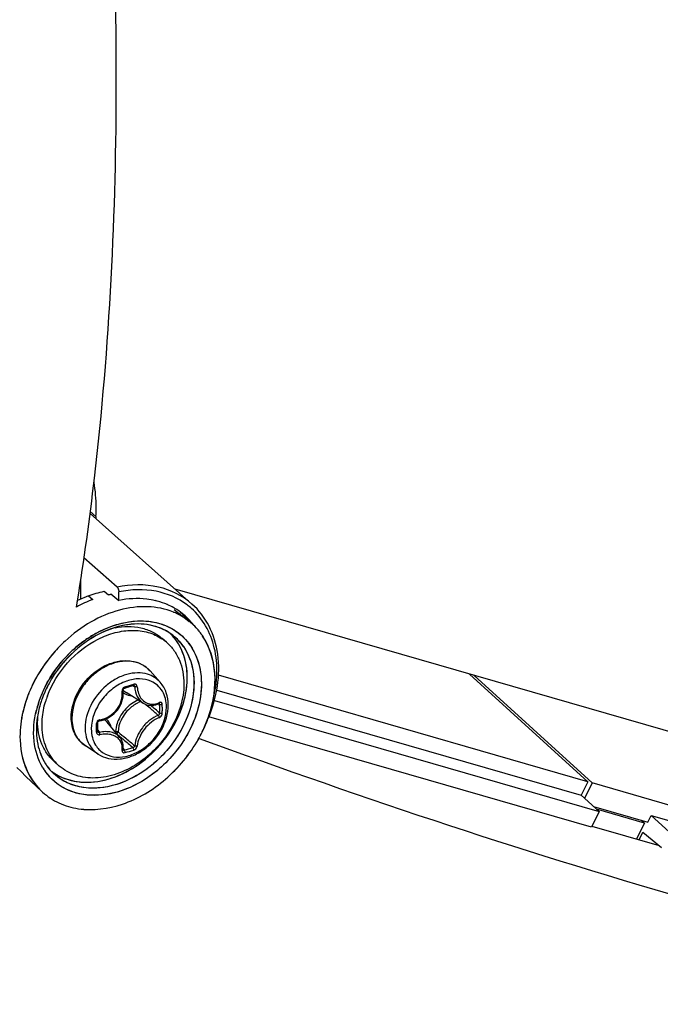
# Model space of a CAD drawing. Header units: millimetres. Extents: x 0 to 420, y 0 to 297.
# Tile 489 of 502: x 379.61 to 383.13, y 225.88 to 231.29. Entities that reach past the tile are written whole.
import ezdxf

# ---------------------------------------------------------------- set-up
doc = ezdxf.new("R2010")
doc.units = ezdxf.units.MM
doc.header["$LTSCALE"] = 23.1
doc.layers.get('0').update_dxf_attribs({"linetype": 'CONTINUOUS'})

msp = doc.modelspace()

# ---------------------------------------------------------------- linework, layer by layer
at = {"color": 7, "linetype": 'CONTINUOUS'}
for p, q in [((379.9991, 228.5781), (380.559, 228.0801)), ((380.0314, 228.5618), (380.0005, 228.5885)), ((380.1479, 228.1732), (379.9658, 228.3337)), ((379.9478, 228.107), (379.9478, 228.2123)), ((379.9898, 228.1254), (379.9301, 228.0992)), ((379.9898, 228.1254), (380.0143, 228.1052)), ((380.0764, 228.1504), (380.1009, 228.1302)), ((380.1131, 228.137), (380.1107, 228.1318)), ((380.1131, 228.137), (380.1578, 228.1003)), ((380.1578, 228.1003), (380.1578, 228.1472)), ((384.3886, 227.0298), (380.4672, 228.1618)), ((379.9242, 228.0638), (379.9301, 228.0992)), ((379.9247, 228.0631), (379.9305, 228.0987)), ((380.4619, 228.0503), (380.5442, 227.9846)), ((380.4195, 227.87), (380.3945, 227.8917)), ((380.3844, 227.65), (380.329, 227.7126)), ((382.7334, 227.1039), (380.7047, 227.6895)), ((382.7334, 227.1039), (382.084, 227.6951)), ((382.7575, 227.0969), (382.108, 227.6881)), ((380.1893, 227.6187), (380.2041, 227.6229)), ((380.2009, 227.657), (380.2007, 227.6569)), ((380.2009, 227.657), (380.2007, 227.6569)), ((380.2041, 227.6229), (380.213, 227.6254)), ((380.213, 227.6254), (380.2218, 227.628)), ((380.2218, 227.628), (380.2367, 227.6324)), ((380.2335, 227.6315), (380.2446, 227.6254)), ((380.2367, 227.6324), (380.2372, 227.6326)), ((380.2372, 227.6326), (380.2383, 227.6327)), ((380.2383, 227.6327), (380.2392, 227.6326)), ((380.2392, 227.6326), (380.24, 227.6324)), ((380.24, 227.6324), (380.2403, 227.6323)), ((380.1777, 227.5571), (380.1801, 227.5699)), ((380.1801, 227.5699), (380.1813, 227.5828)), ((380.1805, 227.6076), (380.1808, 227.6091)), ((380.1805, 227.6061), (380.1805, 227.6076)), ((380.1814, 227.5957), (380.1805, 227.6061)), ((380.1808, 227.6091), (380.1812, 227.6107)), ((380.1812, 227.6107), (380.1819, 227.6122)), ((380.1813, 227.5828), (380.1814, 227.5957)), ((380.1819, 227.6122), (380.1827, 227.6137)), ((380.1827, 227.6137), (380.1837, 227.615)), ((380.1837, 227.615), (380.1849, 227.6162)), ((380.1849, 227.6162), (380.1861, 227.6172)), ((380.1861, 227.6172), (380.1874, 227.618)), ((380.1874, 227.618), (380.1887, 227.6186)), ((380.1887, 227.6186), (380.1893, 227.6187)), ((380.2904, 227.5363), (380.1976, 227.5938)), ((380.6948, 227.6073), (382.6966, 227.0295)), ((380.157, 227.5087), (380.1638, 227.5202)), ((380.1638, 227.5202), (380.1695, 227.5322)), ((380.1695, 227.5322), (380.1742, 227.5445)), ((380.1742, 227.5445), (380.1777, 227.5571)), ((380.2903, 227.5363), (380.2941, 227.5341)), ((380.2941, 227.5341), (380.3025, 227.5301)), ((380.3025, 227.5301), (380.3113, 227.527)), ((380.3113, 227.527), (380.3206, 227.525)), ((380.3206, 227.525), (380.3301, 227.5239)), ((380.3301, 227.5239), (380.3398, 227.5239)), ((380.3308, 227.5239), (380.3331, 227.5219)), ((380.3398, 227.5239), (380.3498, 227.5249)), ((380.3498, 227.5249), (380.3597, 227.527)), ((380.3597, 227.527), (380.3697, 227.5302)), ((380.3697, 227.5302), (380.3772, 227.5332)), ((380.3743, 227.532), (380.3813, 227.5283)), ((380.3781, 227.5338), (380.3772, 227.5332)), ((380.3772, 227.5332), (380.3785, 227.5336)), ((380.3785, 227.5336), (380.379, 227.5336)), ((380.6818, 227.5499), (382.7951, 226.9398)), ((379.7102, 227.4608), (379.7098, 227.4582)), ((380.0985, 227.455), (380.11, 227.4618)), ((380.11, 227.4618), (380.1209, 227.4695)), ((380.1209, 227.4695), (380.1311, 227.4782)), ((380.1311, 227.4782), (380.1406, 227.4876)), ((380.1406, 227.4876), (380.1492, 227.4979)), ((380.1492, 227.4979), (380.157, 227.5087)), ((382.7526, 226.8541), (380.6514, 227.4607)), ((380.041, 227.4287), (380.0413, 227.43)), ((380.041, 227.4279), (380.041, 227.4287)), ((380.0411, 227.4092), (380.041, 227.4279)), ((380.0411, 227.4041), (380.0411, 227.4092)), ((380.0413, 227.43), (380.0418, 227.4314)), ((380.0418, 227.4314), (380.0425, 227.4328)), ((380.0425, 227.4328), (380.0434, 227.4341)), ((380.0434, 227.4341), (380.0445, 227.4354)), ((380.0445, 227.4354), (380.0457, 227.4365)), ((380.0457, 227.4365), (380.047, 227.4374)), ((380.047, 227.4374), (380.0484, 227.4382)), ((380.0484, 227.4382), (380.0499, 227.4388)), ((380.0499, 227.4388), (380.0514, 227.4392)), ((380.0514, 227.4392), (380.0518, 227.4393)), ((380.0518, 227.4393), (380.0614, 227.4411)), ((380.0614, 227.4411), (380.0741, 227.4446)), ((380.0741, 227.4446), (380.0865, 227.4493)), ((380.0865, 227.4493), (380.0985, 227.455)), ((380.1626, 227.3474), (380.0926, 227.4308)), ((380.041, 227.3806), (380.0411, 227.4041)), ((380.041, 227.3802), (380.041, 227.3806)), ((380.0411, 227.3794), (380.041, 227.3802)), ((380.0411, 227.3874), (380.0504, 227.3751)), ((380.0413, 227.3787), (380.0411, 227.3794)), ((380.0417, 227.3782), (380.0413, 227.3787)), ((380.1396, 227.3802), (380.136, 227.3792)), ((380.1492, 227.3634), (380.1826, 227.3351)), ((380.043, 227.2558), (379.9732, 227.3017)), ((380.1674, 227.3412), (380.1626, 227.3474)), ((380.1721, 227.3333), (380.1674, 227.3412)), ((380.1759, 227.3249), (380.1721, 227.3333)), ((380.1787, 227.3161), (380.1759, 227.3249)), ((380.1806, 227.3068), (380.1787, 227.3161)), ((380.1814, 227.2972), (380.1806, 227.3068)), ((380.1813, 227.2873), (380.1814, 227.2972)), ((380.601, 227.3395), (380.596, 227.3413)), ((380.6011, 227.3393), (380.5961, 227.3412)), ((380.1804, 227.2792), (380.1814, 227.2784)), ((380.1805, 227.2801), (380.1813, 227.2873)), ((380.1805, 227.2795), (380.1805, 227.2801)), ((380.1805, 227.2792), (380.1805, 227.2795)), ((380.1805, 227.2792), (380.1805, 227.2791)), ((380.1805, 227.2791), (380.1805, 227.2792)), ((380.1805, 227.2791), (380.1805, 227.2791)), ((380.1812, 227.2863), (380.1872, 227.2781)), ((380.1814, 227.2784), (380.1823, 227.2779)), ((379.8303, 227.1897), (379.8053, 227.2113)), ((379.5971, 227.1816), (379.6207, 227.1595)), ((379.6458, 227.1333), (379.6207, 227.1595)), ((379.7402, 227.1794), (379.7395, 227.1807)), ((379.6458, 227.1333), (379.7348, 227.0499)), ((382.7334, 227.1039), (382.6966, 227.0295)), ((382.7575, 227.0969), (382.7156, 227.0122)), ((385.485, 226.3095), (382.7575, 227.0969)), ((382.6966, 227.0295), (382.7951, 226.9398)), ((382.7951, 226.9398), (382.7526, 226.8541)), ((382.765, 226.9672), (383.0629, 226.8812)), ((383.0442, 226.8767), (382.7811, 226.9526)), ((383.0629, 226.8812), (383.0813, 226.9184)), ((383.0813, 226.9184), (385.4395, 226.2377)), ((383.0813, 226.9184), (383.1798, 226.8288)), ((383.0442, 226.8767), (383.0009, 226.7892)), ((383.0268, 226.8917), (383.0442, 226.8767)), ((382.7544, 226.8603), (383.1247, 226.7534)), ((383.0152, 226.785), (383.0358, 226.8266)), ((383.0358, 226.8266), (383.1373, 226.743))]:
    msp.add_line(p, q, dxfattribs=at)
for centre, radius, start, end in [((380.4782, 228.5375), 0.4475, 176.8971, 178.4742), ((380.213, 227.5891), 0.5526, 100.3309, 101.7019), ((380.2599, 227.4519), 0.698, 114.7032, 118.7467), ((380.2434, 227.4879), 0.6585, 110.3601, 114.7112), ((380.2655, 227.7041), 0.4054, 75.3735, 76.79), ((380.2702, 227.7208), 0.388, 66.619, 75.4189), ((380.2756, 227.7343), 0.3735, 66.3121, 66.5586), ((380.2782, 227.74), 0.3673, 60.5342, 66.3247), ((380.2813, 227.7456), 0.3608, 59.3163, 60.5183), ((380.2839, 227.75), 0.3557, 51.39, 59.3241), ((380.3012, 227.7703), 0.3831, 48.3308, 52.9119), ((380.3156, 227.6919), 0.3717, 66.7087, 67.7143), ((380.3189, 227.6994), 0.3636, 60.3122, 67.717), ((380.3191, 227.6996), 0.3633, 60.4264, 66.7265), ((380.2329, 227.751), 0.3867, 43.2966, 47.2978), ((380.3245, 227.7094), 0.3521, 51.4049, 60.4133), ((380.3243, 227.709), 0.3526, 51.4156, 60.2962), ((380.2856, 227.7523), 0.3529, 44.9888, 51.3695), ((380.2514, 227.7685), 0.3613, 39.0989, 43.2924), ((380.2835, 227.7503), 0.3558, 39.8128, 44.9781), ((380.2143, 227.5495), 0.408, 100.9855, 101.3584), ((380.2618, 227.7771), 0.3477, 38.1384, 39.0776), ((380.3272, 227.7129), 0.3477, 48.3617, 51.3814), ((380.3274, 227.7132), 0.3473, 48.3642, 51.391), ((380.2796, 227.747), 0.3609, 36.7286, 39.815), ((380.3256, 227.7113), 0.35, 41.2188, 48.3464), ((380.3257, 227.7114), 0.3498, 41.2183, 48.3492), ((380.3433, 227.3577), 0.6422, 120.8732, 122.1268), ((380.3383, 227.3662), 0.6324, 119.2328, 120.8744), ((380.2414, 227.7151), 0.2837, 42.6538, 45.6927), ((380.2417, 227.7155), 0.2832, 42.6021, 45.5847), ((380.2405, 227.7143), 0.2849, 42.0025, 42.6552), ((380.2409, 227.7147), 0.2844, 41.9994, 42.6035), ((380.238, 227.7122), 0.2882, 34.7184, 41.9867), ((380.2753, 227.6829), 0.2877, 34.746, 51.2762), ((380.3226, 227.7086), 0.354, 39.5241, 41.2254), ((380.3227, 227.7087), 0.3538, 39.5218, 41.2241), ((380.3192, 227.7059), 0.3583, 34.7268, 39.5137), ((380.3195, 227.7061), 0.358, 34.7216, 39.5173), ((380.316, 227.7036), 0.3623, 34.1645, 34.7334), ((380.3166, 227.704), 0.3616, 34.1603, 34.7268), ((380.3152, 227.7031), 0.3632, 33.6712, 34.1645), ((380.3719, 227.3183), 0.6909, 130.9008, 132.2846), ((380.3625, 227.3295), 0.6763, 123.949, 130.9204), ((380.2531, 227.6778), 0.2542, 49.1138, 56.5118), ((380.3831, 227.3065), 0.7072, 133.3719, 148.6065), ((380.3787, 227.3107), 0.7011, 132.452, 133.3507), ((380.2138, 227.6105), 0.1539, 50.5352, 52.3899), ((380.214, 227.6107), 0.1537, 47.2036, 50.5349), ((380.2134, 227.6101), 0.1545, 41.5302, 47.1948), ((380.3605, 227.3082), 0.7526, 153.6676, 157.5399), ((380.3369, 227.3333), 0.6537, 153.263, 156.1652), ((380.3322, 227.3358), 0.6484, 153.6775, 154.6483), ((380.3354, 227.3342), 0.652, 153.1881, 153.6775), ((380.3458, 227.3288), 0.6637, 151.2079, 153.1839), ((380.317, 227.3488), 0.6182, 153.6767, 155.3664), ((380.3209, 227.3467), 0.6227, 153.6861, 155.3403), ((380.334, 227.3403), 0.6372, 151.5214, 153.6846), ((380.3274, 227.3436), 0.6299, 151.5063, 153.6718), ((380.362, 227.3199), 0.6822, 148.6473, 151.2064), ((379.6593, 229.5582), 2.0045, 285.3931, 286.8075), ((380.28, 227.427), 0.2433, 109.0367, 109.2293), ((380.3406, 227.3165), 0.731, 158.1917, 158.5612), ((380.3454, 227.3146), 0.7362, 157.5509, 158.1575), ((380.2833, 227.3547), 0.596, 158.9998, 166.1624), ((380.3066, 227.3464), 0.6207, 158.9045, 160.8895), ((380.3053, 227.3468), 0.6194, 158.5831, 159.0453), ((380.3205, 227.341), 0.6357, 155.9154, 158.9018), ((380.3167, 227.3422), 0.6316, 156.1669, 158.5763), ((380.3007, 227.3559), 0.6004, 155.3283, 159.6311), ((380.3054, 227.354), 0.6055, 155.3552, 159.5583), ((380.3291, 227.3372), 0.645, 154.6479, 155.9205), ((380.2439, 227.3977), 0.5108, 159.6814, 163.4379), ((380.2449, 227.6701), 0.0898, 224.1498, 225.1349), ((380.2451, 227.6704), 0.0901, 225.1677, 238.1926), ((380.2738, 227.3571), 0.5862, 161.8357, 166.3289), ((380.2963, 227.35), 0.6098, 160.8923, 161.8603), ((380.2904, 227.3597), 0.5895, 159.5713, 160.5116), ((380.346, 227.3685), 0.202, 114.0645, 126.4053), ((372.1934, 217.9622), 12.5417, 49.56104, 49.72441), ((372.35, 218.0256), 12.4061, 49.65654, 49.94798), ((380.3357, 227.6366), 0.1071, 290.317, 292.2631), ((380.3344, 227.6396), 0.1103, 292.2624, 294.0755), ((378.9161, 227.5046), 1.4654, 0.0023, 0.9288), ((378.9178, 227.5037), 1.4783, 0.0024, 0.9289), ((380.2426, 227.3649), 0.5541, 166.3496, 168.4291), ((380.1928, 227.3841), 0.4886, 170.9753, 172.6412), ((380.1183, 227.4385), 0.4081, 176.8602, 177.2162), ((380.3598, 227.3506), 0.2113, 135.0983, 148.1044), ((372.9285, 218.8236), 11.4092, 49.26308, 49.56466), ((378.9647, 227.5046), 1.4168, 359.0554, 0.003), ((378.9669, 227.5037), 1.4292, 359.0555, 0.003), ((379.981, 227.6918), 0.7078, 340.1253, 341.5119), ((380.1913, 227.3846), 0.4871, 171.3065, 173.5693), ((380.182, 227.3855), 0.4778, 172.6447, 173.5736), ((380.1078, 227.4389), 0.3976, 177.2056, 179.9888), ((377.8937, 227.3993), 2.1407, 0.0023, 0.6425), ((380.0572, 227.4235), 0.0216, 99.0638, 106.7637), ((380.0236, 227.3728), 0.0902, 40.0257, 53.8865), ((380.0083, 227.3725), 0.1114, 16.5086, 23.3442), ((379.9491, 227.7038), 0.7418, 333.9594, 340.0927), ((379.9506, 227.7032), 0.7403, 334.2308, 340.0948), ((377.9738, 227.3993), 2.0607, 359.3452, 0.0019), ((380.0383, 227.3806), 0.00271, 351.6033, 359.3214), ((387.8055, 236.4644), 11.8794, 229.89404, 230.16205), ((379.9161, 227.7197), 0.7785, 330.5123, 333.6717), ((379.9167, 227.7194), 0.7778, 330.5103, 333.6685), ((379.9286, 227.7134), 0.7645, 333.6799, 333.9876), ((379.93, 227.7127), 0.7629, 333.6777, 333.9899), ((379.9309, 227.7123), 0.762, 333.9876, 334.2589), ((387.2956, 235.7567), 11.0235, 229.81565, 230.16603), ((386.8571, 235.3272), 10.3986, 230.16047, 230.51372), ((379.8124, 228.6652), 1.4368, 285.1211, 287.0773), ((379.813, 228.6633), 1.4495, 285.1302, 287.0863), ((379.9958, 227.3557), 0.286, 212.4396, 214.729), ((379.9909, 227.3523), 0.28, 212.3922, 214.722), ((379.9938, 227.3543), 0.2836, 214.7319, 215.057), ((379.9919, 227.353), 0.2813, 214.7269, 215.0192), ((379.9865, 227.3491), 0.2746, 214.9928, 226.7807), ((379.9865, 227.3489), 0.2745, 215.0081, 226.7584), ((379.9968, 227.3819), 0.2543, 221.708, 229.0965), ((379.9986, 227.3217), 0.3795, 208.252, 208.5027), ((379.9903, 227.3171), 0.3701, 208.4792, 214.6989), ((380.0082, 227.3408), 0.3128, 210.7901, 214.7141), ((380.0061, 227.3397), 0.3104, 211.0881, 222.7444), ((380.0019, 227.3366), 0.3052, 214.7236, 222.4961), ((379.9567, 227.3861), 0.2812, 231.4053, 232.5896), ((379.9565, 227.3859), 0.2809, 231.4064, 232.5935), ((379.9578, 227.3876), 0.2831, 232.5931, 236.29), ((379.9576, 227.3873), 0.2827, 232.5969, 236.2885), ((379.9777, 227.3084), 0.3548, 214.7064, 226.7754), ((379.9725, 227.3034), 0.3475, 226.8244, 227.647), ((379.9724, 227.3032), 0.3473, 226.8295, 227.6451)]:
    msp.add_arc(centre, radius, start, end, dxfattribs=at)
for points, knots in [([(380.1434, 230.9639), (380.1434, 231.2129), (380.126, 232.2454), (380.0425, 233.2763), (379.9483, 234.0541)], [0, 0, 0, 0, 0.241202, 1, 1, 1, 1]), ([(379.9305, 228.0987), (379.9666, 228.3221), (380.0968, 229.2717), (380.1434, 230.2318), (380.1434, 230.9639)], [0, 0, 0, 0, 0.236061, 1, 1, 1, 1]), ([(380.0314, 228.5618), (380.0322, 228.5778), (380.034, 228.6404), (380.0289, 228.7032), (380.0208, 228.7491)], [0, 0, 0, 0, 0.25613, 1, 1, 1, 1]), ([(380.559, 228.0801), (380.5075, 228.1259), (380.3712, 228.1927), (380.2219, 228.1883), (380.1479, 228.1732)], [0, 0, 0, 0, 0.477261, 1, 1, 1, 1]), ([(380.1479, 228.1732), (380.1494, 228.1719), (380.1551, 228.1643), (380.1578, 228.1546), (380.1578, 228.1472)], [0, 0, 0, 0, 0.21372, 1, 1, 1, 1]), ([(380.5322, 228.0758), (380.4826, 228.1133), (380.3578, 228.1658), (380.2243, 228.1606), (380.1578, 228.1472)], [0, 0, 0, 0, 0.477992, 1, 1, 1, 1]), ([(380.3582, 228.0987), (380.3425, 228.1024), (380.2763, 228.1139), (380.2078, 228.11), (380.1578, 228.1003)], [0, 0, 0, 0, 0.240565, 1, 1, 1, 1]), ([(380.4568, 228.0358), (380.4124, 228.054), (380.3119, 228.0738), (380.1549, 228.0529), (379.9991, 227.9866), (379.9053, 227.9169), (379.8618, 227.8766)], [0, 0, 0, 0, 0.222342, 0.46366, 0.724676, 1, 1, 1, 1]), ([(380.6753, 227.556), (380.6983, 227.6478), (380.706, 227.7927), (380.6408, 227.9619), (380.5867, 228.0289), (380.5558, 228.0564)], [0, 0, 0, 0, 0.528666, 0.769347, 1, 1, 1, 1]), ([(380.6484, 227.4504), (380.6722, 227.5079), (380.7059, 227.6247), (380.7094, 227.801), (380.6626, 227.9602), (380.5973, 228.0461), (380.559, 228.0801)], [0, 0, 0, 0, 0.276251, 0.533772, 0.772794, 1, 1, 1, 1]), ([(380.1366, 227.951), (380.1166, 227.9449), (380.035, 227.9144), (379.9611, 227.8647), (379.9122, 227.8202)], [0, 0, 0, 0, 0.239963, 1, 1, 1, 1]), ([(380.134, 227.9502), (380.1143, 227.9441), (380.0342, 227.9138), (379.9615, 227.8649), (379.9133, 227.8212)], [0, 0, 0, 0, 0.240136, 1, 1, 1, 1]), ([(379.9848, 227.8906), (380.0247, 227.9173), (380.1076, 227.9609), (380.2394, 227.9922), (380.3658, 227.9847), (380.4409, 227.952), (380.4726, 227.93)], [0, 0, 0, 0, 0.278083, 0.537431, 0.776319, 1, 1, 1, 1]), ([(380.0295, 227.918), (380.101, 227.958), (380.22, 227.9971), (380.3751, 227.9811), (380.4422, 227.9508), (380.471, 227.9311)], [0, 0, 0, 0, 0.532514, 0.773002, 1, 1, 1, 1]), ([(380.4552, 227.9074), (380.4146, 227.9399), (380.3049, 227.9829), (380.1906, 227.9677), (380.134, 227.9502)], [0, 0, 0, 0, 0.467588, 1, 1, 1, 1]), ([(380.4048, 227.9392), (380.3662, 227.9582), (380.2745, 227.9793), (380.1826, 227.965), (380.1366, 227.951)], [0, 0, 0, 0, 0.472403, 1, 1, 1, 1]), ([(380.1366, 227.9501), (380.183, 227.9591), (380.255, 227.9603), (380.3414, 227.9301), (380.3782, 227.9057), (380.3945, 227.8917)], [0, 0, 0, 0, 0.520305, 0.763333, 1, 1, 1, 1]), ([(379.7648, 227.575), (379.7896, 227.6418), (379.8661, 227.7659), (380.0073, 227.8771), (380.1348, 227.9261), (380.2287, 227.9394), (380.3173, 227.9288), (380.3703, 227.9051), (380.3934, 227.8898)], [0, 0, 0, 0, 0.270012, 0.538889, 0.665622, 0.784297, 0.895035, 1, 1, 1, 1]), ([(380.4749, 227.4433), (380.495, 227.4839), (380.5254, 227.5669), (380.5385, 227.6942), (380.5162, 227.8115), (380.4765, 227.8779), (380.4522, 227.905)], [0, 0, 0, 0, 0.278014, 0.537515, 0.77657, 1, 1, 1, 1]), ([(380.4552, 227.9074), (380.4864, 227.8825), (380.5398, 227.8164), (380.5752, 227.6899), (380.5666, 227.5493), (380.5339, 227.4572), (380.5117, 227.4123)], [0, 0, 0, 0, 0.222971, 0.459982, 0.719377, 1, 1, 1, 1]), ([(380.471, 227.9311), (380.5072, 227.9063), (380.5709, 227.8375), (380.6155, 227.6997), (380.6089, 227.5446), (380.5734, 227.4428), (380.5488, 227.3931)], [0, 0, 0, 0, 0.223214, 0.459267, 0.718396, 1, 1, 1, 1]), ([(380.6466, 227.4512), (380.6749, 227.5294), (380.7041, 227.6881), (380.6569, 227.8464), (380.6158, 227.9071)], [0, 0, 0, 0, 0.531577, 1, 1, 1, 1]), ([(380.6523, 227.4674), (380.6775, 227.5428), (380.7022, 227.695), (380.6565, 227.8458), (380.6175, 227.9045)], [0, 0, 0, 0, 0.530359, 1, 1, 1, 1]), ([(379.8619, 227.8767), (379.8401, 227.8565), (379.7583, 227.772), (379.6945, 227.6697), (379.6619, 227.5881)], [0, 0, 0, 0, 0.253077, 1, 1, 1, 1]), ([(379.8618, 227.8766), (379.8437, 227.8598), (379.7749, 227.79), (379.7185, 227.7078), (379.686, 227.642)], [0, 0, 0, 0, 0.251571, 1, 1, 1, 1]), ([(380.5487, 227.8537), (380.5788, 227.8103), (380.6184, 227.7011), (380.6062, 227.5219), (380.5327, 227.3437), (380.408, 227.1884), (380.2484, 227.0756), (380.0733, 227.0207), (379.9036, 227.0339), (379.8109, 227.0932), (379.7769, 227.1304)], [0, 0, 0, 0, 0.111601, 0.235694, 0.371611, 0.512961, 0.65114, 0.778817, 0.893431, 1, 1, 1, 1]), ([(380.5116, 227.8469), (380.5395, 227.8067), (380.5766, 227.7061), (380.5671, 227.5406), (380.5016, 227.375), (380.3889, 227.2291), (380.2431, 227.1208), (380.0815, 227.064), (379.9229, 227.0681), (379.8327, 227.1169), (379.7985, 227.149)], [0, 0, 0, 0, 0.111188, 0.234535, 0.369608, 0.510439, 0.648802, 0.777413, 0.893182, 1, 1, 1, 1]), ([(379.8007, 227.1521), (379.8386, 227.1268), (379.9325, 227.0934), (380.0862, 227.1057), (380.2387, 227.1719), (380.3734, 227.2832), (380.4753, 227.4266), (380.5325, 227.5857), (380.5376, 227.743), (380.5014, 227.838), (380.4749, 227.8763)], [0, 0, 0, 0, 0.107975, 0.226362, 0.356798, 0.495317, 0.63487, 0.76804, 0.889766, 1, 1, 1, 1]), ([(380.4195, 227.87), (380.4347, 227.8568), (380.4623, 227.8264), (380.5034, 227.7518), (380.5146, 227.6861), (380.5146, 227.6423)], [0, 0, 0, 0, 0.238021, 0.481682, 1, 1, 1, 1]), ([(379.753, 227.6274), (379.7625, 227.6462), (379.8043, 227.7203), (379.8598, 227.7865), (379.9071, 227.8295)], [0, 0, 0, 0, 0.2481, 1, 1, 1, 1]), ([(380.3077, 227.7324), (380.2914, 227.745), (380.252, 227.7641), (380.1846, 227.7695), (380.1139, 227.7531), (380.0457, 227.7169), (379.9854, 227.6639), (379.9237, 227.5799), (379.8993, 227.5022), (379.8993, 227.4522)], [0, 0, 0, 0, 0.104897, 0.216899, 0.338904, 0.47012, 0.607003, 0.744549, 1, 1, 1, 1]), ([(379.904, 227.5227), (379.9165, 227.5724), (379.9677, 227.666), (380.053, 227.73), (380.1004, 227.7495)], [0, 0, 0, 0, 0.499995, 1, 1, 1, 1]), ([(380.1004, 227.7495), (380.121, 227.758), (380.1629, 227.7699), (380.2266, 227.7704), (380.2848, 227.7518), (380.3162, 227.727), (380.329, 227.7126)], [0, 0, 0, 0, 0.270574, 0.524505, 0.765155, 1, 1, 1, 1]), ([(380.3149, 227.6942), (380.2973, 227.6996), (380.2586, 227.7046), (380.199, 227.6953), (380.1398, 227.6704), (380.0664, 227.6189), (379.9964, 227.5304), (379.972, 227.4424), (379.972, 227.4002)], [0, 0, 0, 0, 0.108641, 0.225762, 0.35139, 0.483442, 0.751147, 1, 1, 1, 1]), ([(380.3844, 227.65), (380.3753, 227.6603), (380.3539, 227.6786), (380.3283, 227.6902), (380.3149, 227.6942)], [0, 0, 0, 0, 0.49562, 1, 1, 1, 1]), ([(380.5146, 227.6423), (380.5146, 227.5583), (380.4727, 227.4279), (380.3679, 227.288), (380.2656, 227.2007), (380.1506, 227.1425), (380.0321, 227.1184), (379.9201, 227.1318), (379.8562, 227.1672), (379.8303, 227.1897)], [0, 0, 0, 0, 0.256473, 0.394543, 0.531644, 0.662632, 0.784011, 0.89531, 1, 1, 1, 1]), ([(380.1999, 227.6567), (380.173, 227.6473), (380.1211, 227.6182), (380.0405, 227.5367), (380.0059, 227.4503), (380.0059, 227.3945)], [0, 0, 0, 0, 0.249772, 0.51087, 1, 1, 1, 1]), ([(380.1913, 227.6256), (380.1864, 227.6243), (380.1775, 227.6173), (380.1746, 227.6065), (380.1752, 227.6014)], [0, 0, 0, 0, 0.497141, 1, 1, 1, 1]), ([(380.1913, 227.6256), (380.1914, 227.6248), (380.1915, 227.6225), (380.1908, 227.6192), (380.1893, 227.6187)], [0, 0, 0, 0, 0.348, 1, 1, 1, 1]), ([(380.3338, 227.6562), (380.3141, 227.6648), (380.2684, 227.6733), (380.2233, 227.6647), (380.2009, 227.657)], [0, 0, 0, 0, 0.47597, 1, 1, 1, 1]), ([(380.2389, 227.6394), (380.239, 227.6385), (380.2391, 227.6362), (380.2382, 227.6329), (380.2367, 227.6324)], [0, 0, 0, 0, 0.339767, 1, 1, 1, 1]), ([(380.258, 227.6253), (380.2577, 227.6298), (380.2545, 227.637), (380.2457, 227.6405), (380.2411, 227.64), (380.2389, 227.6394)], [0, 0, 0, 0, 0.502703, 0.74499, 1, 1, 1, 1]), ([(380.2446, 227.6254), (380.2446, 227.6262), (380.244, 227.6289), (380.2421, 227.6313), (380.2403, 227.6323)], [0, 0, 0, 0, 0.264576, 1, 1, 1, 1]), ([(380.2446, 227.6254), (380.2456, 227.6072), (380.2532, 227.5726), (380.2767, 227.5448), (380.2903, 227.5363)], [0, 0, 0, 0, 0.531229, 1, 1, 1, 1]), ([(380.258, 227.6252), (380.2557, 227.6246), (380.2512, 227.6241), (380.2466, 227.6246), (380.2446, 227.6254)], [0, 0, 0, 0, 0.5364, 1, 1, 1, 1]), ([(380.258, 227.6253), (380.2588, 227.6128), (380.2631, 227.5891), (380.2794, 227.5582), (380.3046, 227.5368), (380.3253, 227.5311), (380.3356, 227.5304)], [0, 0, 0, 0, 0.279104, 0.533854, 0.769255, 1, 1, 1, 1]), ([(380.4188, 227.5137), (380.4188, 227.5294), (380.4153, 227.5598), (380.3985, 227.6015), (380.3709, 227.6352), (380.3467, 227.6505), (380.3338, 227.6562)], [0, 0, 0, 0, 0.267263, 0.518158, 0.759229, 1, 1, 1, 1]), ([(380.4287, 227.5249), (380.4287, 227.5479), (380.4219, 227.5934), (380.3989, 227.6336), (380.3844, 227.65)], [0, 0, 0, 0, 0.512429, 1, 1, 1, 1]), ([(379.662, 227.5885), (379.6559, 227.5732), (379.6342, 227.5132), (379.6207, 227.45), (379.6165, 227.4028)], [0, 0, 0, 0, 0.257588, 1, 1, 1, 1]), ([(379.6601, 227.5837), (379.6543, 227.5689), (379.6335, 227.5103), (379.6206, 227.4489), (379.6165, 227.403)], [0, 0, 0, 0, 0.257376, 1, 1, 1, 1]), ([(380.0537, 227.4448), (380.0715, 227.4476), (380.1065, 227.4607), (380.1482, 227.4979), (380.1738, 227.5472), (380.1773, 227.584), (380.1752, 227.6014)], [0, 0, 0, 0, 0.24849, 0.504031, 0.757203, 1, 1, 1, 1]), ([(380.1752, 227.6013), (380.1766, 227.6018), (380.1788, 227.6025), (380.1807, 227.6046), (380.1806, 227.6054)], [0, 0, 0, 0, 0.63264, 1, 1, 1, 1]), ([(380.1813, 227.5938), (380.1845, 227.5914), (380.1986, 227.5824), (380.2148, 227.5772), (380.2272, 227.5754)], [0, 0, 0, 0, 0.245283, 1, 1, 1, 1]), ([(379.7378, 227.5649), (379.7346, 227.5563), (379.7229, 227.5223), (379.7144, 227.4872), (379.7102, 227.4608)], [0, 0, 0, 0, 0.255569, 1, 1, 1, 1]), ([(379.7352, 227.4173), (379.7352, 227.4277), (379.7369, 227.4702), (379.7451, 227.5124), (379.7543, 227.5433)], [0, 0, 0, 0, 0.242407, 1, 1, 1, 1]), ([(379.8956, 227.4579), (379.8956, 227.4632), (379.8964, 227.485), (379.8999, 227.5067), (379.904, 227.5227)], [0, 0, 0, 0, 0.244438, 1, 1, 1, 1]), ([(380.0298, 227.3049), (380.0402, 227.2882), (380.0692, 227.2584), (380.1293, 227.2369), (380.197, 227.24), (380.2651, 227.2659), (380.3273, 227.3114), (380.3922, 227.3891), (380.4188, 227.4649), (380.4188, 227.5137)], [0, 0, 0, 0, 0.105488, 0.213714, 0.331476, 0.460622, 0.598286, 0.738716, 1, 1, 1, 1]), ([(380.043, 227.2558), (380.0601, 227.2446), (380.0999, 227.2283), (380.1655, 227.2256), (380.2323, 227.2429), (380.2954, 227.2778), (380.3505, 227.3275), (380.4068, 227.406), (380.4287, 227.4782), (380.4287, 227.5249)], [0, 0, 0, 0, 0.11076, 0.226584, 0.349536, 0.479279, 0.613227, 0.747471, 1, 1, 1, 1]), ([(380.2261, 227.5311), (380.2182, 227.5252), (380.1882, 227.4999), (380.165, 227.4665), (380.1536, 227.4394)], [0, 0, 0, 0, 0.251119, 1, 1, 1, 1]), ([(380.2776, 227.5443), (380.2715, 227.5419), (380.2468, 227.5308), (380.2246, 227.5142), (380.2101, 227.4997)], [0, 0, 0, 0, 0.242416, 1, 1, 1, 1]), ([(380.3356, 227.5304), (380.3386, 227.5302), (380.3513, 227.53), (380.3639, 227.5328), (380.3728, 227.5362)], [0, 0, 0, 0, 0.242499, 1, 1, 1, 1]), ([(380.3794, 227.5388), (380.3795, 227.5383), (380.3795, 227.5366), (380.3789, 227.5347), (380.3781, 227.5338)], [0, 0, 0, 0, 0.296838, 1, 1, 1, 1]), ([(380.3813, 227.5283), (380.3813, 227.5289), (380.3813, 227.5309), (380.3802, 227.533), (380.3789, 227.5337)], [0, 0, 0, 0, 0.295427, 1, 1, 1, 1]), ([(380.3959, 227.5277), (380.3958, 227.5316), (380.3935, 227.5384), (380.3854, 227.5407), (380.3814, 227.5397), (380.3794, 227.5388)], [0, 0, 0, 0, 0.500392, 0.734456, 1, 1, 1, 1]), ([(380.3959, 227.5277), (380.3935, 227.5267), (380.3885, 227.5261), (380.3833, 227.527), (380.3813, 227.5283)], [0, 0, 0, 0, 0.520163, 1, 1, 1, 1]), ([(379.7395, 227.1807), (379.7132, 227.2248), (379.6805, 227.332), (379.691, 227.442), (379.7046, 227.4973)], [0, 0, 0, 0, 0.47433, 1, 1, 1, 1]), ([(380.1804, 227.4622), (380.1763, 227.4556), (380.1622, 227.4297), (380.1538, 227.4002), (380.1527, 227.3784)], [0, 0, 0, 0, 0.261592, 1, 1, 1, 1]), ([(380.374, 227.4685), (380.3574, 227.4624), (380.3247, 227.4431), (380.2846, 227.4025), (380.2556, 227.3543), (380.2457, 227.3187), (380.2446, 227.3018)], [0, 0, 0, 0, 0.24174, 0.507568, 0.769195, 1, 1, 1, 1]), ([(380.374, 227.4685), (380.3751, 227.469), (380.3792, 227.472), (380.3815, 227.4774), (380.3813, 227.4812)], [0, 0, 0, 0, 0.233629, 1, 1, 1, 1]), ([(380.3794, 227.456), (380.3797, 227.4596), (380.378, 227.4644), (380.3749, 227.4679), (380.374, 227.4685)], [0, 0, 0, 0, 0.766459, 1, 1, 1, 1]), ([(380.3794, 227.456), (380.3817, 227.4569), (380.3902, 227.4623), (380.3958, 227.4725), (380.3959, 227.4801)], [0, 0, 0, 0, 0.2401, 1, 1, 1, 1]), ([(380.3959, 227.4801), (380.3935, 227.4791), (380.3884, 227.4786), (380.3833, 227.4798), (380.3813, 227.4812)], [0, 0, 0, 0, 0.516682, 1, 1, 1, 1]), ([(379.7072, 227.4391), (379.7024, 227.3965), (379.704, 227.3135), (379.7336, 227.2351), (379.7544, 227.2023)], [0, 0, 0, 0, 0.524811, 1, 1, 1, 1]), ([(379.7072, 227.439), (379.7024, 227.3964), (379.704, 227.3134), (379.7336, 227.235), (379.7544, 227.2023)], [0, 0, 0, 0, 0.525038, 1, 1, 1, 1]), ([(379.8053, 227.2113), (379.7901, 227.2245), (379.7624, 227.255), (379.7214, 227.3295), (379.7102, 227.3952), (379.7102, 227.439)], [0, 0, 0, 0, 0.238021, 0.481682, 1, 1, 1, 1]), ([(379.807, 227.2127), (379.7834, 227.2391), (379.746, 227.3049), (379.7352, 227.3792), (379.7352, 227.4173)], [0, 0, 0, 0, 0.481107, 1, 1, 1, 1]), ([(380.5117, 227.4123), (380.4763, 227.3406), (380.3787, 227.2119), (380.1846, 227.0864), (380.0008, 227.0573), (379.8731, 227.0931), (379.8206, 227.1282), (379.7985, 227.149)], [0, 0, 0, 0, 0.277344, 0.546146, 0.78549, 0.894711, 1, 1, 1, 1]), ([(379.8007, 227.1521), (379.8491, 227.1198), (379.9761, 227.0845), (380.1734, 227.1317), (380.3523, 227.2551), (380.4419, 227.3765), (380.4749, 227.4433)], [0, 0, 0, 0, 0.214357, 0.456917, 0.725312, 1, 1, 1, 1]), ([(379.9732, 227.3017), (379.961, 227.3097), (379.9386, 227.3293), (379.905, 227.38), (379.8956, 227.427), (379.8956, 227.4579)], [0, 0, 0, 0, 0.241984, 0.486768, 1, 1, 1, 1]), ([(379.8993, 227.4522), (379.8993, 227.4221), (379.9081, 227.3768), (379.9403, 227.328), (379.9616, 227.3093), (379.9732, 227.3017)], [0, 0, 0, 0, 0.517982, 0.760912, 1, 1, 1, 1]), ([(380.0509, 227.4442), (380.0463, 227.4428), (380.0381, 227.4372), (380.0343, 227.4278), (380.0343, 227.4233)], [0, 0, 0, 0, 0.515676, 1, 1, 1, 1]), ([(380.0343, 227.4233), (380.0352, 227.4235), (380.0378, 227.4241), (380.041, 227.4261), (380.041, 227.4279)], [0, 0, 0, 0, 0.335626, 1, 1, 1, 1]), ([(380.0537, 227.4448), (380.0537, 227.4435), (380.0537, 227.4416), (380.0525, 227.4394), (380.0518, 227.4393)], [0, 0, 0, 0, 0.650306, 1, 1, 1, 1]), ([(380.1106, 227.4166), (380.1092, 227.4198), (380.1033, 227.432), (380.0948, 227.4429), (380.0875, 227.4498)], [0, 0, 0, 0, 0.255247, 1, 1, 1, 1]), ([(380.1536, 227.4394), (380.1516, 227.4346), (380.1445, 227.4155), (380.1404, 227.3953), (380.1396, 227.3802)], [0, 0, 0, 0, 0.258896, 1, 1, 1, 1]), ([(380.3794, 227.456), (380.3639, 227.4501), (380.3334, 227.4318), (380.2959, 227.3937), (380.2686, 227.3486), (380.2592, 227.3153), (380.258, 227.2995)], [0, 0, 0, 0, 0.241461, 0.507728, 0.769702, 1, 1, 1, 1]), ([(380.6456, 227.4496), (380.6463, 227.4495), (380.6473, 227.4495), (380.6483, 227.4501), (380.6484, 227.4504)], [0, 0, 0, 0, 0.621639, 1, 1, 1, 1]), ([(379.6165, 227.403), (379.6144, 227.3794), (379.6118, 227.2904), (379.6333, 227.1997), (379.6642, 227.1421)], [0, 0, 0, 0, 0.265545, 1, 1, 1, 1]), ([(379.6165, 227.4028), (379.6144, 227.3794), (379.6118, 227.291), (379.6329, 227.201), (379.6634, 227.1436)], [0, 0, 0, 0, 0.265433, 1, 1, 1, 1]), ([(380.5488, 227.3931), (380.5102, 227.3151), (380.4034, 227.1756), (380.191, 227.0424), (379.9906, 227.017), (379.8547, 227.0631), (379.8005, 227.1049), (379.7781, 227.129)], [0, 0, 0, 0, 0.278581, 0.547647, 0.785737, 0.894485, 1, 1, 1, 1]), ([(379.972, 227.4002), (379.972, 227.3929), (379.9733, 227.365), (379.9804, 227.3373), (379.9892, 227.3186)], [0, 0, 0, 0, 0.261199, 1, 1, 1, 1]), ([(380.0059, 227.3945), (380.0059, 227.3784), (380.0095, 227.347), (380.0218, 227.3177), (380.0298, 227.3049)], [0, 0, 0, 0, 0.516185, 1, 1, 1, 1]), ([(380.0343, 227.3758), (380.0352, 227.3759), (380.0377, 227.3765), (380.0407, 227.3784), (380.041, 227.3802)], [0, 0, 0, 0, 0.321323, 1, 1, 1, 1]), ([(380.0343, 227.3758), (380.0343, 227.3735), (380.0352, 227.3691), (380.0413, 227.3619), (380.0492, 227.361), (380.0537, 227.362)], [0, 0, 0, 0, 0.245151, 0.483798, 1, 1, 1, 1]), ([(380.0417, 227.3782), (380.0426, 227.377), (380.0454, 227.375), (380.0487, 227.3748), (380.0504, 227.3751)], [0, 0, 0, 0, 0.481798, 1, 1, 1, 1]), ([(380.1626, 227.3474), (380.1568, 227.3543), (380.1421, 227.3665), (380.1146, 227.3771), (380.0831, 227.3802), (380.0613, 227.3775), (380.0504, 227.3751)], [0, 0, 0, 0, 0.222882, 0.461558, 0.720944, 1, 1, 1, 1]), ([(380.0537, 227.362), (380.0537, 227.3644), (380.0529, 227.3689), (380.0515, 227.3733), (380.0504, 227.3751)], [0, 0, 0, 0, 0.526671, 1, 1, 1, 1]), ([(380.166, 227.3265), (380.1613, 227.3344), (380.148, 227.349), (380.1205, 227.3623), (380.088, 227.3669), (380.0653, 227.3645), (380.0537, 227.362)], [0, 0, 0, 0, 0.221381, 0.457911, 0.717649, 1, 1, 1, 1]), ([(380.1396, 227.3802), (380.1419, 227.3808), (380.1465, 227.3809), (380.151, 227.3796), (380.1527, 227.3784)], [0, 0, 0, 0, 0.526419, 1, 1, 1, 1]), ([(380.1396, 227.3802), (380.1396, 227.3797), (380.1398, 227.3773), (380.1403, 227.375), (380.1409, 227.3733)], [0, 0, 0, 0, 0.234277, 1, 1, 1, 1]), ([(380.1452, 227.3682), (380.1481, 227.3697), (380.1513, 227.3732), (380.1526, 227.3774), (380.1527, 227.3784)], [0, 0, 0, 0, 0.762591, 1, 1, 1, 1]), ([(379.7384, 227.0465), (379.7649, 227.0224), (379.8271, 226.9814), (379.9771, 226.9383), (380.1932, 226.9677), (380.4261, 227.1079), (380.5472, 227.2542), (380.5938, 227.3365)], [0, 0, 0, 0, 0.105623, 0.215069, 0.453817, 0.721502, 1, 1, 1, 1]), ([(379.7384, 227.0465), (379.7649, 227.0224), (379.827, 226.9815), (379.9769, 226.9384), (380.193, 226.9676), (380.426, 227.1077), (380.5472, 227.2541), (380.5938, 227.3365)], [0, 0, 0, 0, 0.105535, 0.214856, 0.453449, 0.721296, 1, 1, 1, 1]), ([(379.9892, 227.3186), (379.9951, 227.3059), (380.0102, 227.2821), (380.0315, 227.2634), (380.043, 227.2558)], [0, 0, 0, 0, 0.504391, 1, 1, 1, 1]), ([(380.1752, 227.2756), (380.1764, 227.2845), (380.1764, 227.3023), (380.1703, 227.3191), (380.166, 227.3265)], [0, 0, 0, 0, 0.513521, 1, 1, 1, 1]), ([(380.2343, 227.2917), (380.2356, 227.292), (380.2401, 227.2939), (380.2442, 227.2982), (380.2446, 227.3018)], [0, 0, 0, 0, 0.265099, 1, 1, 1, 1]), ([(380.2389, 227.2778), (380.2413, 227.2785), (380.2502, 227.2829), (380.2575, 227.2922), (380.258, 227.2995)], [0, 0, 0, 0, 0.257299, 1, 1, 1, 1]), ([(380.258, 227.2995), (380.2547, 227.2984), (380.2494, 227.2986), (380.2454, 227.301), (380.2446, 227.3018)], [0, 0, 0, 0, 0.768189, 1, 1, 1, 1]), ([(385.7185, 225.8807), (384.9245, 226.0187), (383.1972, 226.4458), (381.5117, 227.0068), (380.6011, 227.3393)], [0, 0, 0, 0, 0.45396, 1, 1, 1, 1]), ([(380.1752, 227.2756), (380.1749, 227.2736), (380.1751, 227.2697), (380.1802, 227.263), (380.1874, 227.263), (380.1913, 227.2641)], [0, 0, 0, 0, 0.250198, 0.477776, 1, 1, 1, 1]), ([(380.1752, 227.2756), (380.1759, 227.2758), (380.1781, 227.2765), (380.1803, 227.2784), (380.1805, 227.2801)], [0, 0, 0, 0, 0.303916, 1, 1, 1, 1]), ([(380.1823, 227.2779), (380.1826, 227.2778), (380.1842, 227.2774), (380.1859, 227.2777), (380.1872, 227.2781)], [0, 0, 0, 0, 0.220787, 1, 1, 1, 1]), ([(380.1913, 227.2641), (380.1916, 227.2666), (380.1908, 227.2716), (380.1888, 227.2763), (380.1872, 227.2781)], [0, 0, 0, 0, 0.510568, 1, 1, 1, 1]), ([(380.2389, 227.2778), (380.2392, 227.2803), (380.2383, 227.2853), (380.236, 227.29), (380.2343, 227.2917)], [0, 0, 0, 0, 0.50766, 1, 1, 1, 1])]:
    msp.add_open_spline(points, degree=3, knots=knots, dxfattribs=at)
for points in [[(379.9898, 228.1254), (380.0179, 228.1358), (380.0469, 228.1443), (380.0764, 228.1504)], [(380.0143, 228.1052), (379.9833, 228.0937), (379.9531, 228.0798), (379.9242, 228.0639)], [(379.9055, 227.828), (379.9353, 227.8553), (379.9676, 227.8801), (380.0018, 227.9016)], [(380.4552, 227.9074), (380.4397, 227.9198), (380.4227, 227.9305), (380.4048, 227.9392)], [(380.4726, 227.93), (380.5021, 227.9095), (380.5283, 227.8832), (380.5487, 227.8537)], [(379.9133, 227.8212), (379.8576, 227.7708), (379.8097, 227.7101), (379.7738, 227.6441)], [(379.9122, 227.8202), (379.857, 227.77), (379.8094, 227.7097), (379.7738, 227.6441)], [(379.6634, 227.1436), (379.6819, 227.1089), (379.7061, 227.0768), (379.7347, 227.0499)]]:
    msp.add_open_spline(points, degree=3, dxfattribs=at)

doc.saveas('drawing.dxf')
